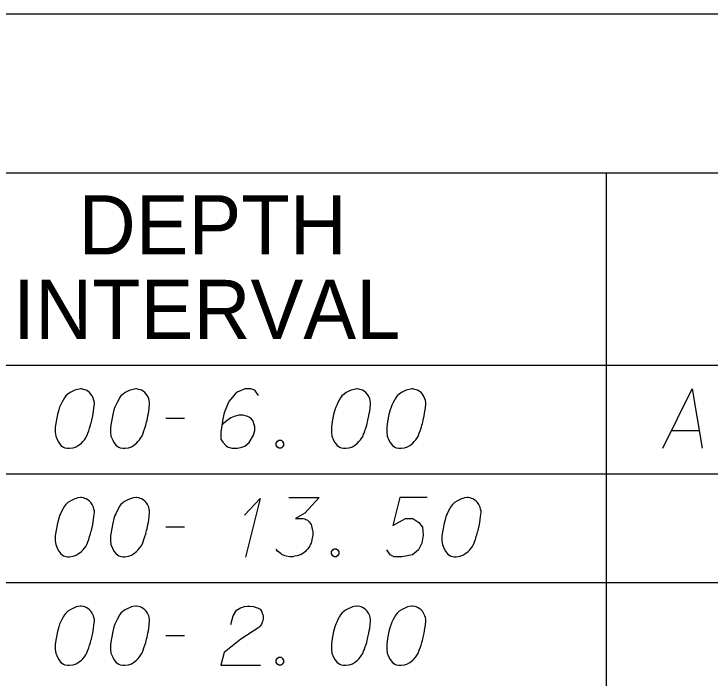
# Model space of a CAD drawing. Extents: x 2074207 to 2076812, y 516372 to 523312.
# Drawn here: x 2076397 to 2076453.5, y 518542.6 to 518596.4 of the extents above; entities that cross this region are included whole.
import ezdxf

# ---------------------------------------------------------------- set-up
doc = ezdxf.new("R2010")
doc.units = 0
for name, color, linetype in [('Prop DirtTable_ Soil Test Results - Outline (Major)', 7, 'Continuous'), ('Prop DirtTable_ Soil Test Results - Outline (Minor)', 7, 'Continuous'), ('Prop DirtTable_ Soil Test Results - Tx (Header - Small)', 7, 'Continuous'), ('Prop DirtTable_ Soil Test Results - Tx (Sample Data)', 7, 'Continuous')]:
    doc.layers.add(name, color=color, linetype=linetype)

msp = doc.modelspace()

# ---------------------------------------------------------------- linework, layer by layer
at = {"layer": 'Prop DirtTable_ Soil Test Results - Outline (Major)'}
for p, q in [((2076260.609, 518596.417), (2076811.903, 518596.417)), ((2076260.609, 518567.932), (2076811.903, 518567.932)), ((2076260.609, 518567.932), (2076811.903, 518567.932))]:
    msp.add_line(p, q, dxfattribs=at)
at = {"layer": 'Prop DirtTable_ Soil Test Results - Outline (Minor)'}
for p, q in [((2076260.609, 518583.532), (2076811.903, 518583.532)), ((2076445.062, 518583.532), (2076445.062, 518559.132)), ((2076260.609, 518559.132), (2076811.903, 518559.132)), ((2076260.609, 518559.132), (2076811.903, 518559.132)), ((2076445.063, 518559.132), (2076445.063, 518550.332)), ((2076260.609, 518550.332), (2076811.903, 518550.332)), ((2076260.609, 518550.332), (2076811.903, 518550.332)), ((2076445.063, 518550.332), (2076445.063, 518541.532))]:
    msp.add_line(p, q, dxfattribs=at)
at = {"layer": 'Prop DirtTable_ Soil Test Results - Tx (Sample Data)'}
for points in [[(2076402.512, 518566.016), (2076402.442, 518566.016), (2076402.23, 518565.978), (2076402.089, 518565.94), (2076401.983, 518565.902), (2076401.807, 518565.827), (2076401.595, 518565.713), (2076401.419, 518565.6), (2076401.242, 518565.449), (2076401.136, 518565.297), (2076401.031, 518565.108), (2076400.925, 518564.919), (2076400.819, 518564.693), (2076400.748, 518564.542), (2076400.678, 518564.315), (2076400.572, 518563.937), (2076400.466, 518563.37), (2076400.396, 518562.916), (2076400.396, 518562.501), (2076400.431, 518562.198), (2076400.572, 518561.858), (2076400.678, 518561.669), (2076400.854, 518561.442), (2076401.066, 518561.291), (2076401.172, 518561.253), (2076401.383, 518561.216), (2076401.56, 518561.216), (2076401.842, 518561.253), (2076402.089, 518561.329), (2076402.265, 518561.442), (2076402.512, 518561.631), (2076402.618, 518561.745), (2076402.759, 518561.896), (2076402.865, 518562.047), (2076402.935, 518562.16), (2076403.006, 518562.349), (2076403.041, 518562.425), (2076403.112, 518562.614), (2076403.182, 518562.841), (2076403.253, 518563.068), (2076403.288, 518563.219), (2076403.323, 518563.332), (2076403.359, 518563.483), (2076403.429, 518563.823), (2076403.465, 518564.012), (2076403.5, 518564.201), (2076403.535, 518564.466), (2076403.57, 518564.806), (2076403.57, 518564.919), (2076403.535, 518565.071), (2076403.5, 518565.222), (2076403.394, 518565.449), (2076403.288, 518565.6), (2076403.182, 518565.713), (2076403.041, 518565.827), (2076402.9, 518565.902), (2076402.794, 518565.94), (2076402.689, 518565.978), (2076402.512, 518566.016)], [(2076406.992, 518566.016), (2076406.922, 518566.016), (2076406.71, 518565.978), (2076406.569, 518565.94), (2076406.463, 518565.902), (2076406.287, 518565.827), (2076406.075, 518565.713), (2076405.899, 518565.6), (2076405.722, 518565.449), (2076405.616, 518565.297), (2076405.511, 518565.108), (2076405.405, 518564.919), (2076405.299, 518564.693), (2076405.228, 518564.542), (2076405.158, 518564.315), (2076405.052, 518563.937), (2076404.946, 518563.37), (2076404.876, 518562.916), (2076404.876, 518562.501), (2076404.911, 518562.198), (2076405.052, 518561.858), (2076405.158, 518561.669), (2076405.334, 518561.442), (2076405.546, 518561.291), (2076405.652, 518561.253), (2076405.863, 518561.216), (2076406.04, 518561.216), (2076406.322, 518561.253), (2076406.569, 518561.329), (2076406.745, 518561.442), (2076406.992, 518561.631), (2076407.098, 518561.745), (2076407.239, 518561.896), (2076407.345, 518562.047), (2076407.415, 518562.16), (2076407.486, 518562.349), (2076407.521, 518562.425), (2076407.592, 518562.614), (2076407.662, 518562.841), (2076407.733, 518563.068), (2076407.768, 518563.219), (2076407.803, 518563.332), (2076407.839, 518563.483), (2076407.909, 518563.823), (2076407.945, 518564.012), (2076407.98, 518564.201), (2076408.015, 518564.466), (2076408.05, 518564.806), (2076408.05, 518564.919), (2076408.015, 518565.071), (2076407.98, 518565.222), (2076407.874, 518565.449), (2076407.768, 518565.6), (2076407.662, 518565.713), (2076407.521, 518565.827), (2076407.38, 518565.902), (2076407.274, 518565.94), (2076407.169, 518565.978), (2076406.992, 518566.016)], [(2076416.869, 518565.486), (2076416.587, 518565.902), (2076416.27, 518566.016), (2076415.776, 518566.016), (2076415.423, 518565.864), (2076415.211, 518565.789), (2076415.035, 518565.675), (2076414.471, 518564.995), (2076414.083, 518564.088), (2076413.977, 518563.597), (2076413.836, 518562.501), (2076413.836, 518561.934), (2076413.977, 518561.707), (2076414.259, 518561.405), (2076414.365, 518561.329), (2076414.718, 518561.216), (2076415.176, 518561.216), (2076415.529, 518561.291), (2076415.776, 518561.367), (2076416.129, 518561.669), (2076416.481, 518562.274), (2076416.587, 518562.652), (2076416.587, 518562.954), (2076416.411, 518563.445), (2076416.27, 518563.634), (2076416.023, 518563.786), (2076415.599, 518563.899), (2076415.282, 518563.899), (2076414.894, 518563.786), (2076414.647, 518563.672), (2076414.224, 518563.37), (2076414.012, 518563.181), (2076413.906, 518563.068)], [(2076424.912, 518566.016), (2076424.842, 518566.016), (2076424.63, 518565.978), (2076424.489, 518565.94), (2076424.383, 518565.902), (2076424.207, 518565.827), (2076423.995, 518565.713), (2076423.819, 518565.6), (2076423.642, 518565.449), (2076423.536, 518565.297), (2076423.431, 518565.108), (2076423.325, 518564.919), (2076423.219, 518564.693), (2076423.148, 518564.542), (2076423.078, 518564.315), (2076422.972, 518563.937), (2076422.866, 518563.37), (2076422.796, 518562.916), (2076422.796, 518562.501), (2076422.831, 518562.198), (2076422.972, 518561.858), (2076423.078, 518561.669), (2076423.254, 518561.442), (2076423.466, 518561.291), (2076423.572, 518561.253), (2076423.783, 518561.216), (2076423.96, 518561.216), (2076424.242, 518561.253), (2076424.489, 518561.329), (2076424.665, 518561.442), (2076424.912, 518561.631), (2076425.018, 518561.745), (2076425.159, 518561.896), (2076425.265, 518562.047), (2076425.335, 518562.16), (2076425.406, 518562.349), (2076425.441, 518562.425), (2076425.512, 518562.614), (2076425.582, 518562.841), (2076425.653, 518563.068), (2076425.688, 518563.219), (2076425.723, 518563.332), (2076425.759, 518563.483), (2076425.829, 518563.823), (2076425.865, 518564.012), (2076425.9, 518564.201), (2076425.935, 518564.466), (2076425.97, 518564.806), (2076425.97, 518564.919), (2076425.935, 518565.071), (2076425.9, 518565.222), (2076425.794, 518565.449), (2076425.688, 518565.6), (2076425.582, 518565.713), (2076425.441, 518565.827), (2076425.3, 518565.902), (2076425.194, 518565.94), (2076425.089, 518565.978), (2076424.912, 518566.016)], [(2076429.392, 518566.016), (2076429.322, 518566.016), (2076429.11, 518565.978), (2076428.969, 518565.94), (2076428.863, 518565.902), (2076428.687, 518565.827), (2076428.475, 518565.713), (2076428.299, 518565.6), (2076428.122, 518565.449), (2076428.016, 518565.297), (2076427.911, 518565.108), (2076427.805, 518564.919), (2076427.699, 518564.693), (2076427.628, 518564.542), (2076427.558, 518564.315), (2076427.452, 518563.937), (2076427.346, 518563.37), (2076427.276, 518562.916), (2076427.276, 518562.501), (2076427.311, 518562.198), (2076427.452, 518561.858), (2076427.558, 518561.669), (2076427.734, 518561.442), (2076427.946, 518561.291), (2076428.052, 518561.253), (2076428.263, 518561.216), (2076428.44, 518561.216), (2076428.722, 518561.253), (2076428.969, 518561.329), (2076429.145, 518561.442), (2076429.392, 518561.631), (2076429.498, 518561.745), (2076429.639, 518561.896), (2076429.745, 518562.047), (2076429.815, 518562.16), (2076429.886, 518562.349), (2076429.921, 518562.425), (2076429.992, 518562.614), (2076430.062, 518562.841), (2076430.133, 518563.068), (2076430.168, 518563.219), (2076430.203, 518563.332), (2076430.239, 518563.483), (2076430.309, 518563.823), (2076430.345, 518564.012), (2076430.38, 518564.201), (2076430.415, 518564.466), (2076430.45, 518564.806), (2076430.45, 518564.919), (2076430.415, 518565.071), (2076430.38, 518565.222), (2076430.274, 518565.449), (2076430.168, 518565.6), (2076430.062, 518565.713), (2076429.921, 518565.827), (2076429.78, 518565.902), (2076429.674, 518565.94), (2076429.569, 518565.978), (2076429.392, 518566.016)], [(2076449.676, 518561.216), (2076452.039, 518566.016), (2076452.85, 518561.216)], [(2076409.356, 518563.634), (2076410.872, 518563.634)], [(2076450.381, 518562.652), (2076452.603, 518562.652)], [(2076418.527, 518561.858), (2076418.704, 518561.858), (2076418.809, 518561.782), (2076418.915, 518561.631), (2076418.915, 518561.442), (2076418.809, 518561.291), (2076418.704, 518561.216), (2076418.527, 518561.216), (2076418.421, 518561.291), (2076418.316, 518561.442), (2076418.316, 518561.631), (2076418.421, 518561.782), (2076418.527, 518561.858)], [(2076402.512, 518557.216), (2076402.442, 518557.216), (2076402.23, 518557.178), (2076402.089, 518557.14), (2076401.983, 518557.102), (2076401.807, 518557.027), (2076401.595, 518556.913), (2076401.419, 518556.8), (2076401.242, 518556.649), (2076401.136, 518556.497), (2076401.031, 518556.308), (2076400.925, 518556.119), (2076400.819, 518555.893), (2076400.748, 518555.742), (2076400.678, 518555.515), (2076400.572, 518555.137), (2076400.466, 518554.57), (2076400.396, 518554.116), (2076400.396, 518553.701), (2076400.431, 518553.398), (2076400.572, 518553.058), (2076400.678, 518552.869), (2076400.854, 518552.642), (2076401.066, 518552.491), (2076401.172, 518552.453), (2076401.383, 518552.416), (2076401.56, 518552.416), (2076401.842, 518552.453), (2076402.089, 518552.529), (2076402.265, 518552.642), (2076402.512, 518552.831), (2076402.618, 518552.945), (2076402.759, 518553.096), (2076402.865, 518553.247), (2076402.935, 518553.36), (2076403.006, 518553.549), (2076403.041, 518553.625), (2076403.112, 518553.814), (2076403.182, 518554.041), (2076403.253, 518554.268), (2076403.288, 518554.419), (2076403.323, 518554.532), (2076403.359, 518554.683), (2076403.429, 518555.023), (2076403.465, 518555.212), (2076403.5, 518555.401), (2076403.535, 518555.666), (2076403.57, 518556.006), (2076403.57, 518556.119), (2076403.535, 518556.271), (2076403.5, 518556.422), (2076403.394, 518556.649), (2076403.288, 518556.8), (2076403.182, 518556.913), (2076403.041, 518557.027), (2076402.9, 518557.102), (2076402.794, 518557.14), (2076402.689, 518557.178), (2076402.512, 518557.216)], [(2076406.992, 518557.216), (2076406.922, 518557.216), (2076406.71, 518557.178), (2076406.569, 518557.14), (2076406.463, 518557.102), (2076406.287, 518557.027), (2076406.075, 518556.913), (2076405.899, 518556.8), (2076405.722, 518556.649), (2076405.616, 518556.497), (2076405.511, 518556.308), (2076405.405, 518556.119), (2076405.299, 518555.893), (2076405.228, 518555.742), (2076405.158, 518555.515), (2076405.052, 518555.137), (2076404.946, 518554.57), (2076404.876, 518554.116), (2076404.876, 518553.701), (2076404.911, 518553.398), (2076405.052, 518553.058), (2076405.158, 518552.869), (2076405.334, 518552.642), (2076405.546, 518552.491), (2076405.652, 518552.453), (2076405.863, 518552.416), (2076406.04, 518552.416), (2076406.322, 518552.453), (2076406.569, 518552.529), (2076406.745, 518552.642), (2076406.992, 518552.831), (2076407.098, 518552.945), (2076407.239, 518553.096), (2076407.345, 518553.247), (2076407.415, 518553.36), (2076407.486, 518553.549), (2076407.521, 518553.625), (2076407.592, 518553.814), (2076407.662, 518554.041), (2076407.733, 518554.268), (2076407.768, 518554.419), (2076407.803, 518554.532), (2076407.839, 518554.683), (2076407.909, 518555.023), (2076407.945, 518555.212), (2076407.98, 518555.401), (2076408.015, 518555.666), (2076408.05, 518556.006), (2076408.05, 518556.119), (2076408.015, 518556.271), (2076407.98, 518556.422), (2076407.874, 518556.649), (2076407.768, 518556.8), (2076407.662, 518556.913), (2076407.521, 518557.027), (2076407.38, 518557.102), (2076407.274, 518557.14), (2076407.169, 518557.178), (2076406.992, 518557.216)], [(2076415.74, 518555.779), (2076417.01, 518557.14), (2076415.811, 518552.378)], [(2076419.339, 518557.216), (2076421.808, 518557.216), (2076420.644, 518555.931), (2076419.868, 518555.515), (2076420.503, 518555.515), (2076420.644, 518555.477), (2076420.714, 518555.439), (2076420.785, 518555.401), (2076420.855, 518555.364), (2076420.997, 518555.25), (2076421.067, 518555.137), (2076421.138, 518555.023), (2076421.173, 518554.91), (2076421.243, 518554.645), (2076421.279, 518554.419), (2076421.279, 518554.305), (2076421.279, 518554.154), (2076421.243, 518553.927), (2076421.208, 518553.776), (2076421.173, 518553.625), (2076421.138, 518553.512), (2076421.102, 518553.436), (2076421.067, 518553.36), (2076421.032, 518553.285), (2076420.961, 518553.171), (2076420.855, 518553.02), (2076420.75, 518552.907), (2076420.679, 518552.831), (2076420.573, 518552.756), (2076420.467, 518552.68), (2076420.326, 518552.605), (2076420.256, 518552.567), (2076420.009, 518552.491), (2076419.797, 518552.453), (2076419.656, 518552.416), (2076419.409, 518552.416), (2076419.127, 518552.453), (2076419.021, 518552.491), (2076418.915, 518552.529), (2076418.809, 518552.567), (2076418.704, 518552.642), (2076418.598, 518552.718), (2076418.421, 518552.869), (2076418.316, 518553.02)], [(2076430.556, 518557.216), (2076428.334, 518557.216), (2076427.769, 518554.948), (2076428.792, 518555.515), (2076429.392, 518555.515), (2076429.886, 518555.175), (2076430.168, 518554.797), (2076430.239, 518554.154), (2076430.133, 518553.512), (2076429.851, 518552.982), (2076429.357, 518552.567), (2076428.51, 518552.416), (2076427.875, 518552.416), (2076427.558, 518552.567), (2076427.276, 518552.982)], [(2076433.872, 518557.216), (2076433.802, 518557.216), (2076433.59, 518557.178), (2076433.449, 518557.14), (2076433.343, 518557.102), (2076433.167, 518557.027), (2076432.955, 518556.913), (2076432.779, 518556.8), (2076432.602, 518556.649), (2076432.496, 518556.497), (2076432.391, 518556.308), (2076432.285, 518556.119), (2076432.179, 518555.893), (2076432.108, 518555.742), (2076432.038, 518555.515), (2076431.932, 518555.137), (2076431.826, 518554.57), (2076431.756, 518554.116), (2076431.756, 518553.701), (2076431.791, 518553.398), (2076431.932, 518553.058), (2076432.038, 518552.869), (2076432.214, 518552.642), (2076432.426, 518552.491), (2076432.532, 518552.453), (2076432.743, 518552.416), (2076432.92, 518552.416), (2076433.202, 518552.453), (2076433.449, 518552.529), (2076433.625, 518552.642), (2076433.872, 518552.831), (2076433.978, 518552.945), (2076434.119, 518553.096), (2076434.225, 518553.247), (2076434.295, 518553.36), (2076434.366, 518553.549), (2076434.401, 518553.625), (2076434.472, 518553.814), (2076434.542, 518554.041), (2076434.613, 518554.268), (2076434.648, 518554.419), (2076434.683, 518554.532), (2076434.719, 518554.683), (2076434.789, 518555.023), (2076434.825, 518555.212), (2076434.86, 518555.401), (2076434.895, 518555.666), (2076434.93, 518556.006), (2076434.93, 518556.119), (2076434.895, 518556.271), (2076434.86, 518556.422), (2076434.754, 518556.649), (2076434.648, 518556.8), (2076434.542, 518556.913), (2076434.401, 518557.027), (2076434.26, 518557.102), (2076434.154, 518557.14), (2076434.049, 518557.178), (2076433.872, 518557.216)], [(2076409.356, 518554.834), (2076410.872, 518554.834)], [(2076423.007, 518553.058), (2076423.184, 518553.058), (2076423.289, 518552.982), (2076423.395, 518552.831), (2076423.395, 518552.642), (2076423.289, 518552.491), (2076423.184, 518552.416), (2076423.007, 518552.416), (2076422.901, 518552.491), (2076422.796, 518552.642), (2076422.796, 518552.831), (2076422.901, 518552.982), (2076423.007, 518553.058)], [(2076402.512, 518548.416), (2076402.442, 518548.416), (2076402.23, 518548.378), (2076402.089, 518548.34), (2076401.983, 518548.302), (2076401.807, 518548.227), (2076401.595, 518548.113), (2076401.419, 518548), (2076401.242, 518547.849), (2076401.136, 518547.697), (2076401.031, 518547.508), (2076400.925, 518547.319), (2076400.819, 518547.093), (2076400.748, 518546.942), (2076400.678, 518546.715), (2076400.572, 518546.337), (2076400.466, 518545.77), (2076400.396, 518545.316), (2076400.396, 518544.901), (2076400.431, 518544.598), (2076400.572, 518544.258), (2076400.678, 518544.069), (2076400.854, 518543.842), (2076401.066, 518543.691), (2076401.172, 518543.653), (2076401.383, 518543.616), (2076401.56, 518543.616), (2076401.842, 518543.653), (2076402.089, 518543.729), (2076402.265, 518543.842), (2076402.512, 518544.031), (2076402.618, 518544.145), (2076402.759, 518544.296), (2076402.865, 518544.447), (2076402.935, 518544.56), (2076403.006, 518544.749), (2076403.041, 518544.825), (2076403.112, 518545.014), (2076403.182, 518545.241), (2076403.253, 518545.468), (2076403.288, 518545.619), (2076403.323, 518545.732), (2076403.359, 518545.883), (2076403.429, 518546.223), (2076403.465, 518546.412), (2076403.5, 518546.601), (2076403.535, 518546.866), (2076403.57, 518547.206), (2076403.57, 518547.319), (2076403.535, 518547.471), (2076403.5, 518547.622), (2076403.394, 518547.849), (2076403.288, 518548), (2076403.182, 518548.113), (2076403.041, 518548.227), (2076402.9, 518548.302), (2076402.794, 518548.34), (2076402.689, 518548.378), (2076402.512, 518548.416)], [(2076406.992, 518548.416), (2076406.922, 518548.416), (2076406.71, 518548.378), (2076406.569, 518548.34), (2076406.463, 518548.302), (2076406.287, 518548.227), (2076406.075, 518548.113), (2076405.899, 518548), (2076405.722, 518547.849), (2076405.616, 518547.697), (2076405.511, 518547.508), (2076405.405, 518547.319), (2076405.299, 518547.093), (2076405.228, 518546.942), (2076405.158, 518546.715), (2076405.052, 518546.337), (2076404.946, 518545.77), (2076404.876, 518545.316), (2076404.876, 518544.901), (2076404.911, 518544.598), (2076405.052, 518544.258), (2076405.158, 518544.069), (2076405.334, 518543.842), (2076405.546, 518543.691), (2076405.652, 518543.653), (2076405.863, 518543.616), (2076406.04, 518543.616), (2076406.322, 518543.653), (2076406.569, 518543.729), (2076406.745, 518543.842), (2076406.992, 518544.031), (2076407.098, 518544.145), (2076407.239, 518544.296), (2076407.345, 518544.447), (2076407.415, 518544.56), (2076407.486, 518544.749), (2076407.521, 518544.825), (2076407.592, 518545.014), (2076407.662, 518545.241), (2076407.733, 518545.468), (2076407.768, 518545.619), (2076407.803, 518545.732), (2076407.839, 518545.883), (2076407.909, 518546.223), (2076407.945, 518546.412), (2076407.98, 518546.601), (2076408.015, 518546.866), (2076408.05, 518547.206), (2076408.05, 518547.319), (2076408.015, 518547.471), (2076407.98, 518547.622), (2076407.874, 518547.849), (2076407.768, 518548), (2076407.662, 518548.113), (2076407.521, 518548.227), (2076407.38, 518548.302), (2076407.274, 518548.34), (2076407.169, 518548.378), (2076406.992, 518548.416)], [(2076414.647, 518546.904), (2076414.823, 518547.622), (2076415.106, 518548.075), (2076415.423, 518548.264), (2076415.74, 518548.378), (2076415.987, 518548.416), (2076416.164, 518548.416), (2076416.481, 518548.378), (2076416.693, 518548.302), (2076416.799, 518548.264), (2076417.01, 518548.151), (2076417.116, 518548), (2076417.187, 518547.849), (2076417.222, 518547.735), (2076417.257, 518547.584), (2076417.257, 518547.395), (2076417.222, 518547.206), (2076417.187, 518547.093), (2076417.116, 518546.942), (2076417.01, 518546.79), (2076416.905, 518546.677), (2076415.458, 518545.732), (2076414.083, 518544.636), (2076413.836, 518543.616), (2076417.046, 518543.616)], [(2076424.912, 518548.416), (2076424.842, 518548.416), (2076424.63, 518548.378), (2076424.489, 518548.34), (2076424.383, 518548.302), (2076424.207, 518548.227), (2076423.995, 518548.113), (2076423.819, 518548), (2076423.642, 518547.849), (2076423.536, 518547.697), (2076423.431, 518547.508), (2076423.325, 518547.319), (2076423.219, 518547.093), (2076423.148, 518546.942), (2076423.078, 518546.715), (2076422.972, 518546.337), (2076422.866, 518545.77), (2076422.796, 518545.316), (2076422.796, 518544.901), (2076422.831, 518544.598), (2076422.972, 518544.258), (2076423.078, 518544.069), (2076423.254, 518543.842), (2076423.466, 518543.691), (2076423.572, 518543.653), (2076423.783, 518543.616), (2076423.96, 518543.616), (2076424.242, 518543.653), (2076424.489, 518543.729), (2076424.665, 518543.842), (2076424.912, 518544.031), (2076425.018, 518544.145), (2076425.159, 518544.296), (2076425.265, 518544.447), (2076425.335, 518544.56), (2076425.406, 518544.749), (2076425.441, 518544.825), (2076425.512, 518545.014), (2076425.582, 518545.241), (2076425.653, 518545.468), (2076425.688, 518545.619), (2076425.723, 518545.732), (2076425.759, 518545.883), (2076425.829, 518546.223), (2076425.865, 518546.412), (2076425.9, 518546.601), (2076425.935, 518546.866), (2076425.97, 518547.206), (2076425.97, 518547.319), (2076425.935, 518547.471), (2076425.9, 518547.622), (2076425.794, 518547.849), (2076425.688, 518548), (2076425.582, 518548.113), (2076425.441, 518548.227), (2076425.3, 518548.302), (2076425.194, 518548.34), (2076425.089, 518548.378), (2076424.912, 518548.416)], [(2076429.392, 518548.416), (2076429.322, 518548.416), (2076429.11, 518548.378), (2076428.969, 518548.34), (2076428.863, 518548.302), (2076428.687, 518548.227), (2076428.475, 518548.113), (2076428.299, 518548), (2076428.122, 518547.849), (2076428.016, 518547.697), (2076427.911, 518547.508), (2076427.805, 518547.319), (2076427.699, 518547.093), (2076427.628, 518546.942), (2076427.558, 518546.715), (2076427.452, 518546.337), (2076427.346, 518545.77), (2076427.276, 518545.316), (2076427.276, 518544.901), (2076427.311, 518544.598), (2076427.452, 518544.258), (2076427.558, 518544.069), (2076427.734, 518543.842), (2076427.946, 518543.691), (2076428.052, 518543.653), (2076428.263, 518543.616), (2076428.44, 518543.616), (2076428.722, 518543.653), (2076428.969, 518543.729), (2076429.145, 518543.842), (2076429.392, 518544.031), (2076429.498, 518544.145), (2076429.639, 518544.296), (2076429.745, 518544.447), (2076429.815, 518544.56), (2076429.886, 518544.749), (2076429.921, 518544.825), (2076429.992, 518545.014), (2076430.062, 518545.241), (2076430.133, 518545.468), (2076430.168, 518545.619), (2076430.203, 518545.732), (2076430.239, 518545.883), (2076430.309, 518546.223), (2076430.345, 518546.412), (2076430.38, 518546.601), (2076430.415, 518546.866), (2076430.45, 518547.206), (2076430.45, 518547.319), (2076430.415, 518547.471), (2076430.38, 518547.622), (2076430.274, 518547.849), (2076430.168, 518548), (2076430.062, 518548.113), (2076429.921, 518548.227), (2076429.78, 518548.302), (2076429.674, 518548.34), (2076429.569, 518548.378), (2076429.392, 518548.416)], [(2076409.356, 518546.034), (2076410.872, 518546.034)], [(2076418.527, 518544.258), (2076418.704, 518544.258), (2076418.809, 518544.182), (2076418.915, 518544.031), (2076418.915, 518543.842), (2076418.809, 518543.691), (2076418.704, 518543.616), (2076418.527, 518543.616), (2076418.421, 518543.691), (2076418.316, 518543.842), (2076418.316, 518544.031), (2076418.421, 518544.182), (2076418.527, 518544.258)]]:
    msp.add_lwpolyline(points, dxfattribs=at)

# ---------------------------------------------------------------- texts
at = {"layer": 'Prop DirtTable_ Soil Test Results - Tx (Header - Small)'}
for s, p in [('DEPTH', (2076402.289, 518576.918)), ('INTERVAL', (2076396.977, 518570.061))]:
    msp.add_text(s, height=4.8, dxfattribs=at).set_placement(p)

doc.saveas('drawing.dxf')
